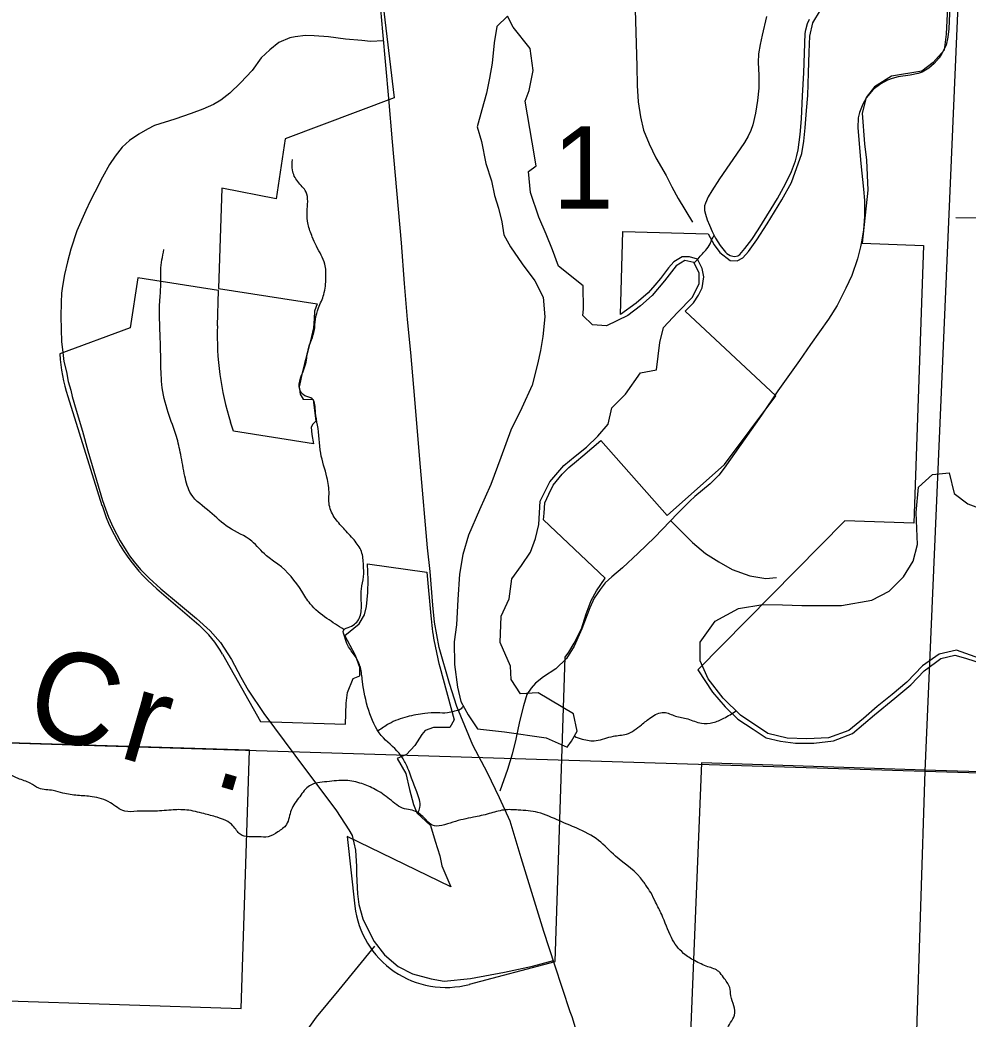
# Model space of a CAD drawing. Extents: x 1219626 to 1426462, y 456797 to 752399.
# Drawn here: x 1306368 to 1311544, y 652284 to 657739 of the extents above; entities that cross this region are included whole.
import ezdxf

# ---------------------------------------------------------------- set-up
doc = ezdxf.new("R2010")
doc.units = 0
for name, color, linetype in [('Cities Incorporated Area', 7, 'Continuous'), ('County Routes Highway Center Lines', 7, 'Continuous'), ('Lakes and Ponds', 7, 'Continuous'), ('Local Roads Improved', 7, 'Continuous'), ('Local Roads Paved', 7, 'Continuous'), ('Narrow River Creek and Branch and Slough', 7, 'Continuous'), ('Narrow River Creek and Branch and Slough Text', 7, 'Continuous'), ('Section Lines', 7, 'Continuous'), ('Section Numbers', 7, 'Continuous')]:
    doc.layers.add(name, color=color, linetype=linetype)

msp = doc.modelspace()

# ---------------------------------------------------------------- linework, layer by layer
at = {"layer": 'Cities Incorporated Area'}
for p, q in [((1308298.6, 658251), (1308410.7, 657314.1)), ((1308410.7, 657314.1), (1307815.5, 657090.5)), ((1307815.5, 657090.5), (1307767.3, 656763.5)), ((1307469.4, 656821.8), (1307452.2, 656272.6)), ((1307767.3, 656763.5), (1307469.4, 656821.8)), ((1309646.8, 656130.7), (1309659, 656584.6)), ((1309659, 656584.6), (1310125.1, 656570.9)), ((1310965.9, 656519.9), (1311299.8, 656508.5)), ((1311299.8, 656508.5), (1311247.9, 654991.6)), ((1307012.5, 656330.9), (1306970, 656057.6)), ((1307451.9, 656262.5), (1307012.5, 656330.9)), ((1307445.9, 656069.7), (1307451.9, 656262.5)), ((1307452.2, 656272.6), (1307991.5, 656188.6)), ((1310494.9, 655687), (1310000.4, 656149.4)), ((1306970, 656057.6), (1306585.2, 655915.9)), ((1306629, 655683.3), (1306816.1, 655089)), ((1310214.8, 655312.6), (1310494.9, 655687)), ((1307533.2, 655493.5), (1307517.7, 655543)), ((1307970.1, 655425.5), (1307533.2, 655493.5)), ((1309538.8, 655442.5), (1309901.4, 655034.4)), ((1309901.4, 655034.4), (1310214.8, 655312.6)), ((1309562.8, 654691), (1309227, 655009.9)), ((1310871, 655004.5), (1310069.6, 654191.7)), ((1311247.9, 654991.6), (1310871, 655004.5)), ((1308265.3, 654769.4), (1308589.8, 654723.6)), ((1308589.8, 654723.6), (1308610.7, 654486.1)), ((1307116, 654632.8), (1307344, 654435.7)), ((1307474.2, 654276.5), (1307681.8, 653908.6)), ((1309289.6, 652598.2), (1309344.4, 654260.3)), ((1308660.4, 654207.8), (1308739.2, 653917.4)), ((1307681.8, 653908.6), (1308145.3, 653893.3)), ((1307621.6, 653751.7), (1306082.6, 653799.5)), ((1307575.2, 652342), (1307621.6, 653751.7)), ((1310087.9, 653683.7), (1309930, 649762.2)), ((1311366.9, 653641.6), (1310087.9, 653683.7)), ((1313948.6, 653558.9), (1311366.9, 653641.6)), ((1308720.1, 653005.9), (1308153.6, 653280.5)), ((1308153.6, 653280.5), (1308196.5, 652900.7)), ((1308822.1, 652473.6), (1309289.6, 652598.2)), ((1306021.7, 652393.2), (1307575.2, 652342))]:
    msp.add_line(p, q, dxfattribs=at)
for points in [[(1311461.2, 658395.3), (1311436.6, 657920.3), (1311424.7, 657661.7), (1311413.8, 657574.6), (1311352.8, 657506.4), (1311291.8, 657459.7), (1311125.4, 657431.9), (1311033.6, 657375), (1310987.8, 657315.5), (1310965.5, 657230.8), (1310977.9, 657062.2), (1310989.8, 656974.6), (1310997.6, 656810), (1310965.9, 656519.9)], [(1310125.1, 656570.9), (1310158.6, 656511.4), (1310188.5, 656469), (1310245.8, 656426.5), (1310282.8, 656424.3), (1310315.1, 656439.8), (1310345, 656475.5), (1310391.4, 656539), (1310447.5, 656626.2), (1310488.1, 656690.9), (1310528, 656757.6), (1310579.5, 656852.6), (1310637.3, 657009.6), (1310647.5, 657078), (1310655.1, 657150.5), (1310661.4, 657244.2), (1310668.8, 657327.7), (1310672.7, 657450.9), (1310676.9, 657563.6), (1310680.1, 657650.9), (1310696.8, 657723.3), (1310737.8, 657793.7)], [(1310000.4, 656149.4), (1310045.6, 656195.5), (1310072.2, 656236.3), (1310092.6, 656277.1), (1310101.6, 656337.6), (1310092.4, 656382.4), (1310066.4, 656434.1), (1310022.4, 656446.7), (1309983, 656445.8), (1309937.1, 656419), (1309908.8, 656385.1), (1309864.5, 656328.3), (1309833.9, 656291.5), (1309797.2, 656248.9), (1309731.7, 656192.2), (1309646.8, 656130.7)], [(1307991.5, 656188.6), (1307976, 656148.8), (1307975.2, 656107.6), (1307970.1, 656058.6), (1307959.1, 656011.1), (1307937.7, 655924.3), (1307922.2, 655863.8), (1307909.6, 655813.4), (1307899, 655769.8), (1307891.6, 655735.4), (1307897.9, 655695.7), (1307913.7, 655669.4), (1307913.1, 655669), (1307969.4, 655667.2), (1307982.9, 655549.4), (1307967.9, 655532.7), (1307957.1, 655515.2), (1307961.3, 655476.4), (1307970.1, 655425.5)], [(1309227, 655009.9), (1309229.3, 655047.2), (1309232.7, 655102.2), (1309254.7, 655149.3), (1309279.2, 655198.9), (1309328.9, 655258.4), (1309364.5, 655296.6), (1309405.6, 655330.9), (1309441, 655359.8), (1309538.8, 655442.5)], [(1308140.9, 654379.2), (1308219.7, 654442.2), (1308249, 654490.4), (1308259.9, 654537.1), (1308267.8, 654613.9), (1308269, 654683), (1308265.3, 654769.4)], [(1309344.4, 654260.3), (1309364.8, 654287.7), (1309393.5, 654336.4), (1309433.7, 654415.2), (1309459, 654495.9), (1309486.9, 654570.2), (1309515.8, 654622.5), (1309562.8, 654691)], [(1308145.3, 653893.3), (1308149.5, 654008), (1308157, 654067.9), (1308187, 654142.9), (1308224.4, 654157.9), (1308222.9, 654203.1), (1308199.1, 654269.4), (1308140.9, 654379.2)], [(1310069.6, 654191.7), (1310148.7, 654069.4), (1310218.7, 653988.7), (1310287.3, 653922.2), (1310371.1, 653866.3), (1310441.1, 653820.1), (1310519.6, 653800.8), (1310602.5, 653790.8), (1310701.5, 653790.4), (1310810.2, 653802.7), (1310912.5, 653843.2), (1311034.1, 653945.3), (1311143.8, 654036.8), (1311231.3, 654109.2), (1311305, 654186.3), (1311366.3, 654231.7), (1311395.4, 654252.2), (1311471.2, 654270.2), (1311529.5, 654254.1), (1311627.2, 654223)], [(1308739.2, 653917.4), (1308715.2, 653875.4), (1308625.3, 653875.4), (1308580.3, 653860.4), (1308561.6, 653837.9), (1308524.1, 653777.9), (1308479.2, 653729.2), (1308426.7, 653706.7), (1308475.4, 653624.3), (1308494.2, 653538.1), (1308516.6, 653455.6), (1308535.4, 653410.6), (1308608.6, 653340), (1308634.3, 653255.1), (1308659.5, 653174.7), (1308671.2, 653120.9), (1308720.1, 653005.9)]]:
    msp.add_lwpolyline(points, dxfattribs=at)
for centre, radius, start, end in [((1309045.1, 656019.6), 1600, 178.2069, 197.3306), ((1307582.9, 655983.6), 1000, 183.8814, 197.4766), ((1307770, 655389.3), 1000, 197.4766, 229.1577), ((1310204.5, 654626.8), 1600, 185.0456, 195.1808), ((1306951.6, 653981.8), 600, 29.4258, 49.1577), ((1308693.4, 652956.7), 500, 186.4388, 284.92)]:
    msp.add_arc(centre, radius, start, end, dxfattribs=at)
at = {"layer": 'County Routes Highway Center Lines'}
msp.add_lwpolyline([(1309419.1, 652176.8), (1309383.2, 652295.2), (1309372.5, 652324.3), (1309288.1, 652578.5), (1309228, 652761.9), (1309104.7, 653163.5), (1309043.6, 653365.4), (1308985.4, 653491.5), (1308920.4, 653629.3), (1308839.9, 653778.7), (1308753.5, 653991.2), (1308712.8, 654115.4), (1308656.5, 654312.3), (1308631.3, 654452), (1308621.6, 654543.2), (1308607, 654728.5), (1308593.4, 654857.6), (1308555.6, 655297.1), (1308518.7, 655732.8), (1308501.3, 655922.9), (1308483.8, 656104.4), (1308468.3, 656300.3), (1308451.8, 656522.5), (1308401.3, 657074.6), (1308381.9, 657310.4), (1308348.9, 657674.2), (1308338.2, 657798.4)], dxfattribs=at)
at = {"layer": 'Lakes and Ponds'}
msp.add_lwpolyline([(1309030.5, 657761), (1308970.7, 657703.9), (1308956.3, 657614.2), (1308946.4, 657503.1), (1308931.7, 657421.5), (1308914.6, 657340.4), (1308889.9, 657248.1), (1308865, 657155.8), (1308887.5, 657076.1), (1308911.9, 656955.7), (1308943.3, 656861.6), (1308959, 656781.3), (1308979.9, 656711.5), (1308999.1, 656636.5), (1309008.9, 656565.9), (1309045.6, 656501), (1309110.7, 656407.2), (1309178.5, 656314.5), (1309224.2, 656225.2), (1309234.4, 656118.1), (1309222.2, 656010.9), (1309209.4, 655935.4), (1309194.4, 655860.1), (1309164.6, 655745), (1309107.2, 655621.3), (1309047.6, 655498.9), (1308992.9, 655351.1), (1308938.4, 655203.2), (1308877.7, 655064.8), (1308817.4, 654925.4), (1308785.8, 654820.7), (1308767.8, 654713.1), (1308759.1, 654574.3), (1308751.6, 654435.7), (1308739.1, 654343.5), (1308740.1, 654219.9), (1308755.9, 654096), (1308775.9, 654018.5), (1308815.4, 653945.2), (1308865.7, 653868.3), (1309014, 653853.2), (1309241.1, 653820.3), (1309355.4, 653769), (1309379, 653800.6), (1309410.5, 653855.8), (1309390.8, 653950.4), (1309197.7, 654064.8), (1309101.1, 654060.6), (1309049.7, 654137.6), (1309045.6, 654211.1), (1308990, 654340.1), (1308995.2, 654484.5), (1309038.3, 654578.7), (1309053.5, 654687.3), (1309105.6, 654760), (1309154.7, 654834.2), (1309182.5, 654908.3), (1309200.3, 654985), (1309208.3, 655112), (1309260.3, 655216.9), (1309337.3, 655306.4), (1309398.7, 655357.6), (1309460.3, 655407.6), (1309522.8, 655467.3), (1309579.4, 655532.6), (1309598.6, 655622), (1309673.8, 655695.4), (1309756.2, 655813.1), (1309842.5, 655828.8), (1309862.1, 655978), (1309881, 656060.5), (1309957.6, 656141.4), (1310037.7, 656223.2), (1310075.4, 656298.6), (1310076.6, 656358.1), (1310047.7, 656415.7), (1309998.6, 656425.9), (1309950.4, 656397.8), (1309886.3, 656315.3), (1309819.5, 656235.1), (1309755.4, 656178.9), (1309686.5, 656126), (1309569.4, 656068.4), (1309494, 656074.4), (1309441.7, 656125.8), (1309445.4, 656159.4), (1309443.2, 656287.4), (1309307.7, 656394.9), (1309275.3, 656484.3), (1309241, 656570.7), (1309201.3, 656662.7), (1309154.7, 656796.7), (1309143.8, 656911.5), (1309185.6, 656942.8), (1309164, 657071.9), (1309126.9, 657296.7), (1309147.3, 657354.5), (1309169.9, 657464.4), (1309154.2, 657583), (1309061.4, 657699.5)], close=True, dxfattribs=at)
for points in [[(1310443.3, 657758.6), (1310419.9, 657656.8), (1310408.2, 657605.7), (1310399.7, 657554.2), (1310397.5, 657507.8), (1310401, 657437.7), (1310402.4, 657402.7), (1310401.7, 657367.7), (1310394.9, 657299.1), (1310383.8, 657230.8), (1310368.9, 657166.6), (1310358.2, 657135.6), (1310344.1, 657105.8), (1310322.9, 657070.5), (1310300.5, 657036.3), (1310244, 656954), (1310187.3, 656871.6), (1310144.8, 656806.6), (1310125.9, 656773), (1310110, 656738.7), (1310106, 656724.6), (1310105.8, 656698.7), (1310109.8, 656678.7), (1310119.9, 656648.6), (1310131.8, 656619.6), (1310147.7, 656583.5), (1310165.5, 656548.2), (1310190, 656508), (1310219.1, 656470.8), (1310227, 656463.6), (1310244.8, 656453.8), (1310259.8, 656449.6), (1310271, 656448.5), (1310286.4, 656451), (1310298.5, 656458.9), (1310325.1, 656490.7), (1310362.7, 656541.1), (1310397.7, 656593.8), (1310469.1, 656707.6), (1310503.5, 656765.1), (1310536.6, 656824), (1310562.2, 656873.7), (1310579.6, 656911.6), (1310601.3, 656969.9), (1310609.7, 656999.9), (1310616, 657030.4), (1310627.2, 657114.6), (1310633.8, 657199), (1310640.9, 657325), (1310647.7, 657451.1), (1310651.7, 657558.2), (1310655.6, 657665.4), (1310658, 657685.4), (1310667.5, 657719.3), (1310678.3, 657743.9)], [(1311609.1, 654252.4), (1311480.1, 654298), (1311385.5, 654275.7), (1311295.6, 654212.7), (1311210.3, 654123.4), (1311128.9, 654056.9), (1311047.6, 653990.4), (1310972.9, 653924.8), (1310892.8, 653859.5), (1310781.9, 653819), (1310664.6, 653813.8), (1310557.3, 653817.2), (1310450.3, 653843.6), (1310301.5, 653942.8), (1310206.4, 654035.6), (1310124.9, 654141.3), (1310082.3, 654240.1), (1310081.2, 654341.7), (1310162.6, 654456.8), (1310290.8, 654525.8), (1310424.5, 654548), (1310530.6, 654545.1), (1310636.8, 654542.1), (1310745, 654541.5), (1310853.1, 654542.1), (1311017.8, 654571.9), (1311112.9, 654620.6), (1311192.4, 654698.9), (1311245.1, 654784), (1311267.8, 654875.5), (1311259.9, 655050.1), (1311273.8, 655189), (1311350.3, 655257.3), (1311440.5, 655266.4), (1311468.2, 655153.3), (1311543.5, 655097.9), (1311693.1, 655041.3)]]:
    msp.add_lwpolyline(points, dxfattribs=at)
at = {"layer": 'Local Roads Improved'}
msp.add_lwpolyline([(1308302.9, 652681.6), (1308108.5, 652443.3), (1307985.2, 652294.9), (1307949, 652244.1), (1307932.1, 652218.5), (1307914.6, 652181.7), (1307903.5, 652141.6), (1307895.3, 652087.9), (1307891.9, 652007.2), (1307880.3, 651707.9), (1307872.1, 651486.5), (1307868.7, 651295.1), (1307865.3, 651210)], dxfattribs=at)
at = {"layer": 'Local Roads Paved'}
for points in [[(1311451.3, 657988.9), (1311438.3, 657690.2), (1311433.9, 657646.2), (1311424.3, 657601.7), (1311401.5, 657556.2), (1311385.6, 657533), (1311359.5, 657502.1), (1311330.5, 657475.5), (1311293.2, 657455.2), (1311271, 657447), (1311227, 657437.8), (1311161.7, 657429.1), (1311129.3, 657420.4), (1311104.2, 657411.2), (1311068.4, 657390.9), (1311025.9, 657360.4), (1310989.6, 657316.4), (1310968.8, 657279.2), (1310951, 657233.8), (1310944.2, 657204.3), (1310942.3, 657150.1), (1310957.7, 656956.3), (1310972.7, 656815.1), (1310979, 656753.2), (1310979, 656719.4), (1310978.5, 656666.2), (1310973.7, 656593.2), (1310964, 656536.6), (1310956.8, 656499.9), (1310951.4, 656479.1), (1310939.8, 656435.1), (1310908.9, 656343.7), (1310877.5, 656275.6), (1310829.1, 656180.8), (1310782.7, 656105.9), (1310683.1, 655968.1), (1310623.7, 655880.1), (1310506.2, 655714.8), (1310416.3, 655581.8), (1310212.7, 655291.8), (1310182.8, 655253.1), (1310135.9, 655207.2), (1310051.7, 655137.5), (1310024.2, 655112.4), (1309958.9, 655046.7), (1309831.8, 654914.2), (1309743.3, 654828.6), (1309657.7, 654747.9), (1309599.2, 654699.1), (1309563.5, 654665.7), (1309536.4, 654629.9), (1309503, 654582.5), (1309479.8, 654529.8), (1309436.3, 654415.3), (1309393.3, 654321), (1309351.7, 654252.8), (1309293.7, 654195.8), (1309226.5, 654151.8), (1309183.5, 654118.9), (1309158.3, 654091.4), (1309135.6, 654057), (1309117.2, 653994.2), (1309096, 653908.6), (1309076.1, 653811.9), (1309054.4, 653730.7), (1309030.2, 653646.1), (1308988.6, 653527.7)], [(1309726.9, 657795.5), (1309736.5, 657487.1), (1309737.5, 657380.7), (1309743.3, 657292.8), (1309755.9, 657210.6), (1309772.3, 657138.1), (1309802.3, 657063.6), (1309840, 656986.3), (1309895.1, 656889.6), (1309926, 656828.6), (1309960.8, 656763.9), (1310039.2, 656636.2)], [(1308353.3, 657625.7), (1308282.1, 657622), (1308234.7, 657626.8), (1308145.7, 657635.5), (1308051.9, 657648.1), (1307973.6, 657652.9), (1307926.2, 657653.9), (1307870.2, 657648.1), (1307841.2, 657641.3), (1307782.2, 657617.2), (1307732.9, 657576.5), (1307685.5, 657532.1), (1307635.2, 657463.4), (1307572.4, 657395.7), (1307514.4, 657339.7), (1307464.1, 657301.9), (1307425.4, 657278.7), (1307367.4, 657251.7), (1307303.6, 657229.4), (1307214.6, 657198.5), (1307103.4, 657162.7), (1307063.8, 657143.4), (1307016.4, 657115.3), (1306967.1, 657081.5), (1306926.5, 657044.3), (1306888.3, 656996.4), (1306857.3, 656949.5), (1306819.2, 656880.9), (1306777.1, 656799.2), (1306751.5, 656749.4), (1306727.3, 656698.6), (1306679.4, 656587.9), (1306646.1, 656488.8), (1306627.2, 656419.6), (1306611.8, 656350), (1306601.1, 656286.2), (1306595.3, 656248), (1306592.9, 656195.8), (1306591.9, 656120.9), (1306594.3, 655982.6), (1306601.1, 655939.6), (1306608.4, 655875.3), (1306622.9, 655818.7), (1306632.1, 655765.5), (1306645.1, 655717.7), (1306653.8, 655682.9), (1306675.6, 655608.4), (1306709.9, 655493.4), (1306739.4, 655387), (1306818.7, 655116.3), (1306851.5, 655025.4), (1306877.2, 654968.8), (1306915.4, 654894.8), (1306947.3, 654842.2), (1306966.6, 654813.6), (1306991.3, 654780.3), (1307027, 654739.2), (1307073.9, 654692.3), (1307137.3, 654632.3), (1307234.4, 654553.5), (1307332.1, 654470.9), (1307406.5, 654403.2), (1307462.6, 654339.4), (1307523.5, 654246.5), (1307573.8, 654150.8), (1307614.4, 654079.8), (1307699, 653952.6), (1307869.7, 653724.9), (1308095.9, 653420.8), (1308163.1, 653317.8), (1308181, 653285.9), (1308200.4, 653206.2), (1308205.7, 653116.2), (1308205.2, 653075.1), (1308211, 652967.3), (1308217.3, 652910.3), (1308240, 652830.5), (1308267.6, 652775.4), (1308302.4, 652708.2), (1308358.9, 652634.2), (1308432.9, 652570.4), (1308511.7, 652531.7), (1308613.2, 652503.2), (1308684.3, 652491.6), (1308826.9, 652505.2), (1309014, 652539.5), (1309165.8, 652572.8), (1309280.1, 652603)], [(1311476.6, 656661.6), (1311764, 656656.4), (1312095.1, 656642.4), (1312167.6, 656642.4), (1312241.8, 656642.4), (1312338.8, 656656.4), (1312409.5, 656669.5), (1312476.8, 656688.7), (1312576.4, 656723.6), (1312662, 656767.3), (1312728.4, 656804), (1312787.8, 656845.1), (1312841.1, 656887), (1312920.6, 656953.4), (1312982.6, 657006.7), (1313049.9, 657083.5), (1313140.7, 657190.3)], [(1309920.1, 655006.2), (1310040.1, 654886.1), (1310109.8, 654826.2), (1310183.2, 654780.8), (1310256.7, 654739.2), (1310352.4, 654703.4), (1310440.4, 654689.9), (1310497.5, 654694.7)]]:
    msp.add_lwpolyline(points, dxfattribs=at)
at = {"layer": 'Narrow River Creek and Branch and Slough'}
for points in [[(1308541.8, 653409.1), (1308551.7, 653439), (1308534.6, 653524.6), (1308506.1, 653598.8), (1308471.9, 653684.4), (1308437.6, 653735.7), (1308340.7, 653832.7), (1308272.2, 653969.7), (1308238, 654129.5), (1308226.6, 654203.7), (1308198.1, 654266.4), (1308158.2, 654323.5), (1308141.1, 654369.2), (1308135.4, 654409.1), (1308169.6, 654426.2), (1308220.9, 654471.9), (1308232.3, 654546.1), (1308232.3, 654631.7), (1308243.7, 654700.1), (1308243.7, 654762.9), (1308232.3, 654837.1), (1308192.4, 654899.9), (1308135.4, 654962.6), (1308084, 655025.4), (1308055.5, 655099.6), (1308055.5, 655151), (1308044.1, 655242.3), (1308009.9, 655373.5), (1307992.8, 655527.6), (1307981.4, 655596.1), (1307964.2, 655670.3), (1307924.3, 655687.4), (1307895.8, 655721.6), (1307924.3, 655847.2), (1307941.4, 655938.5), (1307975.7, 656046.9), (1307981.4, 656104), (1307998.5, 656166.7), (1308027, 656240.9), (1308038.4, 656332.2), (1308032.7, 656406.4), (1307987.1, 656503.4), (1307964.2, 656554.8), (1307941.4, 656623.3), (1307935.7, 656691.8), (1307930, 656799.8), (1307884.4, 656856.9), (1307855.9, 656919.6), (1307855.9, 656976.7)], [(1310048.5, 656413.9), (1310064.1, 656428.2), (1310087.9, 656456.4), (1310111.8, 656482.4), (1310135.6, 656517.1), (1310144.3, 656536.6), (1310157.6, 656563.9)], [(1308136.4, 654410.8), (1308044.1, 654471.5), (1307952.8, 654551.4), (1307907.2, 654619.9), (1307776, 654768.2), (1307713.3, 654813.9), (1307633.4, 654893.8), (1307508, 654968), (1307405.3, 655053.6), (1307302.6, 655150.6), (1307268.4, 655247.6), (1307245.6, 655367.4), (1307222.8, 655464.5), (1307177.2, 655595.7), (1307142.9, 655749.8), (1307137.2, 655886.7), (1307131.5, 656069.4), (1307131.5, 656200.6), (1307137.2, 656291.9), (1307137.2, 656371.8), (1307154.3, 656485.9)], [(1308786.5, 653991), (1308772.6, 653975.4), (1308740.8, 653964.8), (1308702, 653956), (1308647.3, 653956), (1308578.5, 653952.4), (1308481.5, 653934.8), (1308382.7, 653895.9), (1308323.3, 653857.6)], [(1309394.8, 653828.2), (1309438.1, 653812.4), (1309513, 653804.5), (1309607.6, 653828.2), (1309678.5, 653840), (1309761.3, 653891.3), (1309812.5, 653930.7), (1309883.5, 653958.3), (1309946.5, 653938.6), (1310013.5, 653922.8), (1310088.4, 653899.2), (1310151.5, 653903.1), (1310210.6, 653926.8), (1310277.6, 653966.2)], [(1310468.1, 651840.4), (1310421.7, 651919.9), (1310395.2, 651959.7), (1310322.3, 652026.1), (1310289.2, 652085.7), (1310256, 652158.7), (1310229.5, 652225), (1310269.3, 652304.6), (1310249.4, 652410.7), (1310242.8, 652457.1), (1310209.6, 652510.2), (1310183.1, 652543.3), (1310123.5, 652569.9), (1310050.6, 652603), (1309990.9, 652642.8), (1309924.6, 652729), (1309871.6, 652855), (1309838.4, 652921.4), (1309811.9, 652974.4), (1309785.4, 653014.2), (1309772.2, 653034.1), (1309619.7, 653173.4), (1309526.9, 653259.6), (1309407.6, 653325.9), (1309314.8, 653365.7), (1309195.5, 653412.1), (1309088.8, 653425.4), (1309009.3, 653425.4), (1308929.7, 653405.5), (1308843.5, 653385.6), (1308730.9, 653359.1), (1308618.6, 653343), (1308575.4, 653382.2), (1308509.7, 653424.6), (1308467.3, 653431.7), (1308386.2, 653485.1), (1308306.7, 653538.1), (1308234.5, 653569.4), (1308148, 653587), (1308043.9, 653580), (1307948.7, 653558), (1307895.7, 653498.3), (1307849.3, 653425.4), (1307822.8, 653345.8), (1307776.4, 653306), (1307723.4, 653279.5), (1307670.4, 653279.5), (1307570.9, 653292.7), (1307531.2, 653339.2), (1307445, 653385.6), (1307372.1, 653405.5), (1307279.3, 653425.4), (1307193.1, 653425.4), (1307093.7, 653418.7), (1307007.5, 653418.7), (1306941.3, 653418.7), (1306861.7, 653465.2), (1306762.3, 653498.3), (1306682.8, 653505), (1306603.2, 653518.2), (1306550.2, 653531.5), (1306470.7, 653544.7), (1306424.3, 653571.3), (1306358, 653597.8), (1306311.6, 653617.7), (1306232, 653624.3), (1306172.4, 653631), (1306092.8, 653677.4), (1305993.4, 653710.5), (1305900.6, 653730.4), (1305821.1, 653750.3), (1305761.4, 653750.3), (1305681.9, 653763.6), (1305589.1, 653790.1), (1305522.8, 653823.3), (1305449.9, 653843.2), (1305277.6, 653816.6), (1305158.3, 653783.5), (1305025.7, 653750.3), (1304959.4, 653730.4), (1304906.4, 653710.5), (1304873.3, 653670.7), (1304807, 653624.3), (1304714.2, 653631), (1304594.9, 653670.7), (1304455.7, 653684), (1304290, 653670.7), (1304157.4, 653664.1), (1304044.7, 653644.2), (1303978.5, 653624.3), (1303849.2, 653465.2)]]:
    msp.add_spline(points, degree=3, dxfattribs=at)
at = {"layer": 'Section Lines'}
for p, q in [((1311538.4, 658971.6), (1311308.6, 653637.2)), ((1306082.6, 653799.5), (1311308.6, 653637.2)), ((1311308.6, 653637.2), (1311135.4, 648377.5)), ((1311308.6, 653637.2), (1316583.1, 653494.3))]:
    msp.add_line(p, q, dxfattribs=at)

# ---------------------------------------------------------------- texts
at = {"layer": 'Narrow River Creek and Branch and Slough Text'}
for s, rotation, p in [('C', 345.4606, (1306378.4, 653854.4)), ('r', 343.8648, (1306895.8, 653717)), ('.', 343.5837, (1307410.2, 653568.2))]:
    msp.add_text(s, height=500, rotation=rotation, dxfattribs=at).set_placement(p)
at = {"layer": 'Section Numbers'}
msp.add_text('1', height=450, rotation=359.9998, dxfattribs=at).set_placement((1309275.7, 656709.1))

doc.saveas('drawing.dxf')
